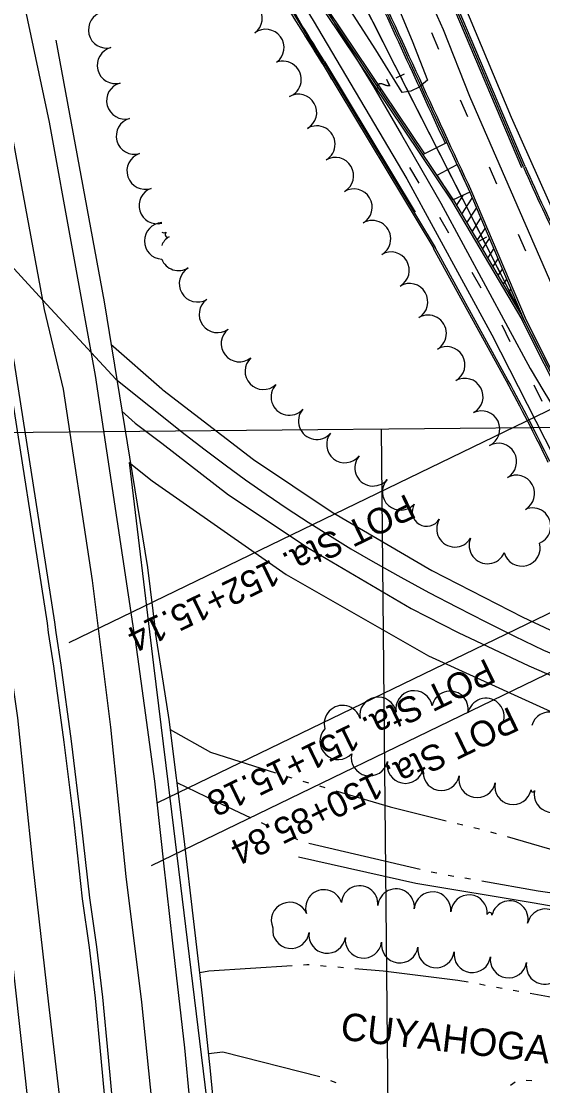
# Model space of a CAD drawing. Extents: x -25029 to 2274964, y -81170 to 687028.
# Drawn here: x -4825 to -4540, y -64996 to -64414 of the extents above; entities that cross this region are included whole.
import ezdxf

# ---------------------------------------------------------------- set-up
doc = ezdxf.new("R2010")
doc.units = 0
for name, color, linetype in [('81911BEA - RW_X_Fee_RW', 7, 'Continuous'), ('BD_X_Canopy', 7, 'Continuous'), ('BR_X_Rail_Object', 7, 'Continuous'), ('BRIDGE', 7, 'Continuous'), ('Default', 7, 'Continuous'), ('GE_X_CL_100', 7, 'Continuous'), ('GE_X_CL_2000', 7, 'Continuous'), ('INTERSTATE', 7, 'Continuous'), ('PV_X_EOP', 7, 'Continuous'), ('ROAD', 7, 'Continuous'), ('ROAD-NAME', 7, 'Continuous'), ('TREES', 7, 'Continuous'), ('WALL', 7, 'Continuous'), ('WATER', 7, 'Continuous')]:
    doc.layers.add(name, color=color, linetype=linetype)

msp = doc.modelspace()

# ---------------------------------------------------------------- linework, layer by layer
at = {"layer": '81911BEA - RW_X_Fee_RW'}
for points in [[(-4766.07, -64655.32), (-4753.54, -64665.49), (-4680.25, -64716.67), (-4602.62, -64761), (-4521.3, -64798.11), (-4462.6, -64818.7)], [(-4766.07, -64655.32), (-4752.79, -64766.11), (-4744.84, -64831.37), (-4715.38, -65073.26)]]:
    msp.add_lwpolyline(points, dxfattribs=at)
at = {"layer": 'BD_X_Canopy'}
msp.add_line((-4527.55, -64622.31), (-4809.21, -64066.79), dxfattribs=at)
at = {"layer": 'BR_X_Rail_Object'}
for points in [[(-4853.92, -64748.36), (-4841.83, -64833.92), (-4834.93, -64888.15), (-4829.26, -64933.99), (-4824.92, -64973.62), (-4820.16, -65017.14)], [(-4810.37, -64748.36), (-4807.47, -64766.75), (-4801.87, -64808.31), (-4796.43, -64852.04), (-4791.86, -64893.99), (-4787.92, -64920.63), (-4784.75, -64948.22), (-4781.53, -64980.97), (-4778.62, -65012.62)], [(-4806.27, -64748.36), (-4803.51, -64766.17), (-4797.9, -64807.81), (-4792.46, -64851.57), (-4787.89, -64893.48), (-4783.96, -64920.11), (-4780.77, -64947.79), (-4777.54, -64980.6), (-4774.64, -65012.26)], [(-4692.9, -65759.55), (-4692.39, -65727.06), (-4692.67, -65684.16), (-4693.02, -65632.22), (-4692.8, -65588.03), (-4693.84, -65532.95), (-4694.25, -65494.05), (-4694.34, -65443.4), (-4695.7, -65399.8), (-4697.65, -65355.11), (-4699.02, -65308.45), (-4701.24, -65263.14), (-4703.41, -65223.74), (-4706.65, -65174.74), (-4710.3, -65125.33), (-4715.41, -65061.27), (-4718.16, -65024.11), (-4721.74, -64988.02), (-4726.06, -64946.76), (-4730.79, -64906.3), (-4736, -64861.14), (-4744.36, -64795.82), (-4748.36, -64770.27)], [(-4748.36, -64865.92), (-4747.43, -64874.36), (-4742.47, -64918.15), (-4735.96, -64975.49), (-4733.21, -65004.23), (-4729.76, -65040.04), (-4726.24, -65084.15), (-4722.57, -65127.85), (-4719.29, -65174.13), (-4716.92, -65213.94), (-4714.7, -65254.36), (-4713.05, -65288.38), (-4710.7, -65342.32), (-4709.06, -65397.69), (-4707.93, -65434.01), (-4707.07, -65474.54), (-4706.4, -65535.94), (-4705.57, -65591.64), (-4704.81, -65634.34), (-4705.2, -65667.78), (-4705.08, -65707.9), (-4705.65, -65739.91), (-4706.22, -65780.42)]]:
    msp.add_lwpolyline(points, dxfattribs=at)
at = {"layer": 'BRIDGE'}
msp.add_line((-4748.36, -64770.27), (-4751.79, -64748.36), dxfattribs=at)
msp.add_lwpolyline([(-4806.28, -64424.52), (-4779.82, -64567.59), (-4756.15, -64712.86), (-4751.79, -64748.36)], dxfattribs=at)
at = {"layer": 'Default'}
for p, q in [((-4527.55, -64622.31), (-4814.64, -64056.08)), ((-4551.53, -64494.29), (-4607.68, -64361.74)), ((-4550.61, -64493.9), (-4606.76, -64361.35)), ((-4549.69, -64493.51), (-4605.84, -64360.96)), ((-4659.02, -64409.29), (-4589.81, -64512.41)), ((-4658.19, -64408.73), (-4588.98, -64511.85)), ((-4657.36, -64408.17), (-4604.73, -64486.59)), ((-4596.83, -64429.63), (-4600.79, -64420.44)), ((-4660.72, -64436.99), (-4599.72, -64538.34)), ((-4659.87, -64436.47), (-4598.87, -64537.82)), ((-4659.44, -64436.22), (-4609.86, -64518.59)), ((-4655.33, -64446.06), (-4655.33, -64446.06)), ((-4620.19, -64445.07), (-4615.73, -64442.81)), ((-4617.99, -64443.93), (-4617.99, -64443.93)), ((-4581.02, -64466.37), (-4584.98, -64457.19)), ((-4605.63, -64487.05), (-4592.54, -64480.41)), ((-4565.22, -64503.12), (-4569.17, -64493.93)), ((-4579.92, -64507.65), (-4588.98, -64511.85)), ((-4587.21, -64514.83), (-4583.64, -64509.38)), ((-4584.38, -64519.63), (-4578.59, -64510.78)), ((-4579.93, -64507.62), (-4550.93, -64576.18)), ((-4579.01, -64507.23), (-4549.78, -64576.34)), ((-4589.81, -64512.41), (-4551.52, -64577.15)), ((-4588.95, -64511.9), (-4550.93, -64576.18)), ((-4581.54, -64524.42), (-4576.24, -64516.33)), ((-4578.7, -64529.22), (-4573.9, -64521.88)), ((-4575.87, -64534.02), (-4571.55, -64527.42)), ((-4575.08, -64534.32), (-4570.62, -64532.06)), ((-4573.03, -64538.81), (-4569.21, -64532.97)), ((-4572.77, -64533.12), (-4572.77, -64533.12)), ((-4549.41, -64539.86), (-4553.36, -64530.67)), ((-4560, -64610.92), (-4599.74, -64538.3)), ((-4559.12, -64610.44), (-4598.87, -64537.82)), ((-4570.2, -64543.61), (-4566.86, -64538.52)), ((-4567.36, -64548.41), (-4564.52, -64544.06)), ((-4564.52, -64553.2), (-4562.17, -64549.61)), ((-4561.69, -64558), (-4559.82, -64555.16)), ((-4558.85, -64562.8), (-4557.48, -64560.7)), ((-4556.01, -64567.59), (-4555.13, -64566.25)), ((-4520.94, -64638.13), (-4551.52, -64577.15)), ((-4519.22, -64637.29), (-4549.78, -64576.34)), ((-5341.52, -64643.99), (-3903.84, -64629.88)), ((-4628.38, -64636.99), (-4614.65, -66036.11))]:
    msp.add_line(p, q, dxfattribs=at)
for points in [[(-4632.86, -64414.6), (-4660.87, -64359.36)], [(-4620.54, -64438.9), (-4632.86, -64414.6)], [(-4616.83, -64446.17), (-4619.1, -64441.71)], [(-4587.64, -64503.79), (-4615.4, -64449.03)], [(-4607.71, -64502.62), (-4612.78, -64494)], [(-4574.84, -64529.03), (-4587.64, -64503.79)], [(-4591.36, -64530.08), (-4596.43, -64521.46)], [(-4571.72, -64535.42), (-4573.98, -64530.96)], [(-4542.42, -64592.98), (-4570.51, -64537.58)], [(-4573.69, -64560.13), (-4578.71, -64551.48)], [(-4557.89, -64589.33), (-4562.25, -64580.34)], [(-4522.26, -64633.21), (-4527.55, -64622.31), (-4542.42, -64592.98)], [(-4540.45, -64622.1), (-4544.81, -64613.1)]]:
    msp.add_lwpolyline(points, dxfattribs=at)
msp.add_lwpolyline([(-4588.98, -64511.85), (-4597.86, -64498.37), (-4586.94, -64492.45), (-4579.92, -64507.65)], close=True, dxfattribs=at)
for centre, radius, start, end in [((-5908.07, -65140.6), 1432.39, 30.35092, 40.68882), ((-5908.07, -65140.6), 1432.39, 29.00439, 40.68882), ((-5908.07, -65140.6), 1432.89, 30.35092, 40.68882), ((17864.44, -54091.01), 24744.79, 204.560633, 204.827025), ((17864.44, -54091.01), 24743.79, 204.560633, 204.896453), ((17864.44, -54091.01), 24742.79, 204.560633, 204.896453), ((-5555.67, -64975.64), 1044.55, 31.04287, 33.16356), ((-5555.67, -64975.64), 1045.55, 31.04287, 32.30862), ((-5555.67, -64975.64), 1046.05, 31.04287, 32.30863), ((-3785.43, -64161.95), 833.09, 203.45233, 206.88627), ((-3785.43, -64161.95), 834.09, 203.45233, 206.88627), ((-5448.74, -65097.33), 1013.14, 25.86841, 28.69195), ((-5448.74, -65097.33), 1014.14, 25.86767, 28.69195)]:
    msp.add_arc(centre, radius, start, end, dxfattribs=at)
at = {"layer": 'GE_X_CL_100'}
for p, q in [((-4532.05, -64624.5), (-4799.15, -64754.01)), ((-4488.43, -64714.44), (-4750.57, -64841.54)), ((-4475.63, -64740.84), (-4754.06, -64875.84))]:
    msp.add_line(p, q, dxfattribs=at)
at = {"layer": 'GE_X_CL_2000'}
for points in [[(-4741.71, -65090.68), (-4750.72, -65034.38), (-4759.15, -64950.41), (-4767.71, -64881.69), (-4776.16, -64800.01), (-4786.15, -64719.84), (-4802.03, -64615.21), (-4812.33, -64571.64), (-4813.26, -64566.62), (-4847.32, -64382.95), (-4862.71, -64309.6), (-4893.62, -64179.67), (-4908.27, -64108.61), (-4915.08, -64075.15), (-4924.44, -64038.3), (-4943.62, -63962.63), (-4964.95, -63870.92), (-4998.89, -63737.91), (-5029.87, -63614.85), (-5056.33, -63499.45), (-5091.59, -63342.03), (-5118.02, -63223.58)], [(-5158.63, -63244.58), (-5121.88, -63405.83), (-5073.38, -63619.81), (-5040.32, -63766.54), (-5000.59, -63935.44), (-4991.02, -63975.95), (-4985.49, -63999.66), (-4977.79, -64033.27), (-4945.48, -64179.22), (-4927.78, -64248.78), (-4918.99, -64291.57), (-4902.84, -64364.93), (-4884.53, -64452.8), (-4875.98, -64497.06), (-4871.39, -64520.8), (-4857.52, -64593.37), (-4849.57, -64644.54), (-4838.73, -64714.81), (-4827.22, -64794.99), (-4818.77, -64875.91), (-4810.26, -64951.5), (-4800.31, -65035.48), (-4791.01, -65125.92)], [(-4674.44, -64247.66), (-4663.11, -64271.42), (-4647.05, -64305.71), (-4630.98, -64338.95), (-4616.92, -64368.52), (-4614.19, -64374.65), (-4594.54, -64418.71), (-4580.08, -64455.13), (-4522.19, -64588.1), (-4511.19, -64612.83), (-4504.02, -64638.46), (-4497.17, -64664.18), (-4490.62, -64689.97)], [(-4995.57, -64351.98), (-4935.04, -64429.78), (-4875.98, -64497.06), (-4847.08, -64529.97), (-4813.26, -64566.62), (-4773.43, -64609.8), (-4735.52, -64639.99), (-4724.66, -64648.46), (-4713.66, -64656.74), (-4702.52, -64664.84), (-4691.25, -64672.76), (-4679.86, -64680.49), (-4668.33, -64688.02), (-4656.69, -64695.37), (-4644.93, -64702.52), (-4633.05, -64709.48), (-4617.74, -64718.02), (-4602.33, -64726.38), (-4586.82, -64734.55), (-4571.22, -64742.54), (-4555.51, -64750.34), (-4539.72, -64757.94), (-4506.73, -64771.69), (-4481.05, -64780.19)], [(-4676.81, -64377.64), (-4632.46, -64450.17), (-4617.32, -64476.29), (-4595.73, -64513.54), (-4546.99, -64603.9), (-4539.57, -64616.61), (-4531.94, -64629.18), (-4524.09, -64641.62), (-4516.04, -64653.92), (-4507.77, -64666.08), (-4499.3, -64678.1), (-4490.62, -64689.97)]]:
    msp.add_lwpolyline(points, dxfattribs=at)
at = {"layer": 'INTERSTATE'}
for points in [[(-4946.08, -64065.17), (-4932.84, -64123.61), (-4881.09, -64348.14), (-4878.41, -64362.19), (-4833.07, -64601.76), (-4811.03, -64743.28), (-4810.37, -64748.36)], [(-4942.55, -64068.91), (-4930.29, -64123.02), (-4878.54, -64347.56), (-4871.79, -64375.3), (-4829.06, -64601.07), (-4807.01, -64742.7), (-4806.27, -64748.36)], [(-4748.36, -64119.32), (-4741.82, -64132.92), (-4731.43, -64153.77), (-4694.76, -64229.81), (-4659.05, -64310.48), (-4611.52, -64424.79), (-4603, -64446.34), (-4607.61, -64450.08), (-4612.24, -64452.31), (-4617, -64453.02), (-4631.38, -64429.81), (-4663.89, -64379), (-4691.78, -64333.98), (-4720.62, -64290.16), (-4743.88, -64259.05), (-4748.36, -64253.3)], [(-4763.38, -64748.36), (-4784.6, -64607.74), (-4809.76, -64469.35), (-4849.18, -64283.75), (-4884.18, -64130.2)], [(-4763.38, -64748.36), (-4757.91, -64788.33), (-4752.37, -64829.68), (-4748.36, -64865.92)]]:
    msp.add_lwpolyline(points, dxfattribs=at)
at = {"layer": 'PV_X_EOP'}
for points in [[(-4470.17, -64670.78), (-4490.62, -64615.91), (-4557.24, -64466.75), (-4628.36, -64296.43), (-4630.43, -64287.47), (-4629.91, -64277.49), (-4628.26, -64270.86), (-4625.74, -64264.66), (-4623.42, -64259.75), (-4620.58, -64253.76), (-4618.13, -64250.26), (-4613, -64245.32), (-4609.46, -64242.56), (-4604.2, -64238.81), (-4599.79, -64236.59), (-4549.08, -64212.31), (-4543.45, -64212.24), (-4539.43, -64213.16), (-4535.73, -64215.06), (-4531.06, -64216.52), (-4523.7, -64223.79), (-4523.01, -64225.43), (-4520.8, -64230.69)], [(-4748.36, -64280.92), (-4734.28, -64299.75), (-4731.51, -64303.96), (-4710.54, -64340.29), (-4665.5, -64413.68), (-4614.32, -64500.21), (-4567.93, -64585.51), (-4514.9, -64689.56), (-4508.61, -64702.39)]]:
    msp.add_lwpolyline(points, dxfattribs=at)
at = {"layer": 'ROAD'}
msp.add_line((-4776.06, -64590.68), (-4748.36, -64615.08), dxfattribs=at)
for points in [[(-4748.36, -64615.08), (-4747.78, -64615.59), (-4698.1, -64653.83), (-4655.26, -64682.51), (-4600.69, -64714.51), (-4551.07, -64739.97), (-4533.2, -64748.36)], [(-4770.08, -64627.36), (-4762.77, -64633.79), (-4748.36, -64644.89)], [(-4748.36, -64644.89), (-4711.86, -64672.98), (-4667.79, -64702.49), (-4612.04, -64735.18), (-4586.35, -64748.36)], [(-4586.35, -64748.36), (-4547.79, -64766.6), (-4517.12, -64779.81), (-4488.95, -64790.96), (-4472.36, -64796.57)]]:
    msp.add_lwpolyline(points, dxfattribs=at)
at = {"layer": 'TREES'}
for centre, radius, start, end in [((-4703.35, -64412.42), 10, 306.35837, 126.35837), ((-4778.39, -64418.84), 10, 103.43203, 283.43203), ((-4691.49, -64428.52), 10, 306.35837, 126.35837), ((-4773.58, -64438.25), 10, 104.40848, 284.40848), ((-4682.08, -64445.95), 10, 290.38405, 110.38405), ((-4768.5, -64457.6), 10, 104.96684, 284.96684), ((-4673.63, -64464.01), 10, 299.74216, 119.74216), ((-4763.22, -64476.89), 10, 105.64892, 285.64892), ((-4663.61, -64481.31), 10, 300.45506, 120.45506), ((-4757.36, -64496.01), 10, 108.45606, 288.45606), ((-4653.47, -64498.55), 10, 300.45505, 120.45505), ((-4750.71, -64514.87), 10, 110.38114, 283.57836), ((-4643.33, -64515.79), 10, 300.45505, 120.45505), ((-4747.8, -64534.22), 10, 93.25296, 266.74704), ((-4633.19, -64533.03), 10, 300.45506, 120.45506), ((-4747.11, -64525.8), 3.94, 251.40522, 288.59478), ((-4739.09, -64540.48), 10, 121.72881, 158.11794), ((-4745.1, -64530.75), 1.43, 121.7288, 301.7288), ((-4623.06, -64550.27), 10, 300.45505, 120.45505), ((-4739.09, -64540.48), 10, 201.88206, 301.72881), ((-4728.77, -64557.61), 10, 120.35001, 300.35001), ((-4612.92, -64567.51), 10, 300.45505, 120.45505), ((-4717.88, -64574.36), 10, 125.73913, 305.73913), ((-4602.78, -64584.75), 10, 300.45506, 120.45506), ((-4705.86, -64590.34), 10, 128.18654, 308.18654), ((-4592.64, -64601.99), 10, 300.45505, 120.45505), ((-4692.81, -64605.47), 10, 133.35155, 313.35155), ((-4582.72, -64619.36), 10, 299.03215, 119.03215), ((-4678.59, -64619.51), 10, 137.38204, 317.38204), ((-4663.62, -64632.77), 10, 139.53068, 319.53068), ((-4573.57, -64637.13), 10, 295.45477, 115.45477), ((-4648.21, -64645.52), 10, 141.30518, 321.30518), ((-4564.36, -64654.87), 10, 299.42686, 119.42686), ((-4632.79, -64658.25), 10, 139.56954, 319.56954), ((-4554.53, -64672.29), 10, 299.42686, 119.42686), ((-4617.73, -64671.42), 10, 138.10238, 318.10238), ((-4603.46, -64682.26), 8, 148.61276, 328.61276), ((-4545.73, -64690.21), 10, 292.8902, 112.8902), ((-4588.07, -64691.6), 10, 148.83182, 328.83182), ((-4570.33, -64700.73), 10, 156.75229, 336.75229), ((-4551.49, -64702.05), 10, 195.21343, 15.21343), ((-4630.11, -64793.64), 10, 10.05693, 190.05693), ((-4610.42, -64790.15), 10, 10.01959, 190.01959), ((-4590.78, -64790.36), 9.98, 348.72737, 168.72737), ((-4571.19, -64794.27), 10, 348.72737, 168.72737), ((-4649.56, -64798.18), 10, 16.25048, 196.25048), ((-4536.45, -64801.84), 10, 345.07943, 165.07943), ((-4651.85, -64807.8), 10, 137.01502, 317.01502), ((-4634.76, -64816.74), 10, 167.75225, 347.75225), ((-4615.18, -64820.8), 10, 168.80795, 348.80795), ((-4595.56, -64824.68), 10, 168.80795, 348.80795), ((-4575.94, -64828.56), 10, 168.80795, 348.80795), ((-4556.32, -64832.45), 10, 168.80795, 348.80795), ((-4545.57, -64834.57), 0.96, 168.80794, 348.80794), ((-4534.82, -64836.7), 10, 168.80795, 348.80795), ((-4659.7, -64898.93), 10, 17.42589, 197.42589), ((-4640.19, -64896.79), 10, 355.10084, 175.10084), ((-4620.26, -64898.5), 10, 355.10084, 175.10084), ((-4600.33, -64900.16), 10, 355.3464, 175.3464), ((-4580.4, -64901.79), 10, 355.3464, 175.3464), ((-4558.1, -64905.03), 10, 347.16999, 167.16999), ((-4678.44, -64905.85), 10, 23.08454, 203.08454), ((-4538.6, -64909.47), 10, 347.16999, 167.16999), ((-4569.14, -64902.7), 1.29, 355.3464, 175.3464), ((-4677.72, -64911.08), 10, 172.43518, 352.43518), ((-4657.9, -64913.72), 10, 172.43518, 352.43518), ((-4638.07, -64916.35), 10, 172.43518, 352.43518), ((-4618.24, -64918.98), 10, 172.43518, 352.43518), ((-4598.42, -64921.61), 10, 172.43518, 352.43518), ((-4578.59, -64924.25), 10, 172.43518, 352.43518), ((-4558.81, -64927.16), 10, 170.82453, 350.82453), ((-4539.1, -64930.57), 10, 169.55439, 349.55439)]:
    msp.add_arc(centre, radius, start, end, dxfattribs=at)
at = {"layer": 'WALL'}
msp.add_lwpolyline([(-4673.61, -64870.96), (-4609.46, -64885.43), (-4545.85, -64896.01), (-4480.76, -64907.23), (-4414.54, -64915.83)], dxfattribs=at)
at = {"layer": 'WATER'}
for p, q in [((-4671.19, -64829.58), (-4668.19, -64830.46)), ((-4662.19, -64832.22), (-4659.19, -64833.1)), ((-4690.89, -64853.76), (-4693.72, -64852.43)), ((-4586.82, -64852.72), (-4583.79, -64853.48)), ((-4682.4, -64857.74), (-4685.23, -64856.42)), ((-4673.91, -64861.72), (-4676.74, -64860.4)), ((-4577.73, -64855), (-4574.7, -64855.75)), ((-4568.64, -64857.31), (-4565.64, -64858.18)), ((-4607.14, -64877.87), (-4668, -64863.65)), ((-4598.01, -64880), (-4601.05, -64879.29)), ((-4588.78, -64881.65), (-4591.86, -64881.11)), ((-4579.55, -64883.27), (-4582.62, -64882.73)), ((-4658.4, -64930.89), (-4661.51, -64930.63)), ((-4649.06, -64931.65), (-4652.17, -64931.39)), ((-4571.57, -64941.24), (-4574.64, -64940.68)), ((-4562.34, -64942.92), (-4565.42, -64942.36)), ((-4553.12, -64944.59), (-4556.19, -64944.03)), ((-4656.09, -64993.22), (-4653.16, -64994.31)), ((-4557.75, -64995.74), (-4555.1, -64994.08)), ((-4549.18, -64993.15), (-4546.06, -64993.29))]:
    msp.add_line(p, q, dxfattribs=at)
for points in [[(-4743.65, -64801.38), (-4721.68, -64813.73), (-4686.14, -64825.03)], [(-4699.37, -64849.78), (-4718.79, -64840.67), (-4739.92, -64830.54)], [(-4680.18, -64826.93), (-4679.32, -64827.2), (-4677.19, -64827.82)], [(-4653.2, -64834.85), (-4623.49, -64843.56), (-4592.89, -64851.21)], [(-4559.64, -64859.93), (-4523.38, -64870.5), (-4498.91, -64874.09)], [(-4511.66, -64894.04), (-4542.63, -64889.74), (-4573.39, -64884.35)], [(-4667.74, -64930.12), (-4669.03, -64930.02), (-4670.86, -64930.14)], [(-4677.1, -64930.53), (-4722.64, -64933.42), (-4727.51, -64934.32)], [(-4580.79, -64939.57), (-4586.49, -64938.53), (-4627.33, -64933.42), (-4642.83, -64932.16)], [(-4485.33, -64956.06), (-4520.97, -64950.43), (-4546.97, -64945.71)], [(-4722.74, -64978.46), (-4714.98, -64977.65), (-4661.96, -64991.11)]]:
    msp.add_lwpolyline(points, dxfattribs=at)

# ---------------------------------------------------------------- texts
at = {"layer": 'Default'}
msp.add_text('2', height=7, rotation=115.86768, dxfattribs=at).set_placement((-4623.07, -64449.94))
at = {"layer": 'GE_X_CL_100'}
for s, p in [('POT Sta. 152+15.14', (-4614.47, -64672.24)), ('POT Sta. 151+15.18', (-4570.86, -64762.19)), ('POT Sta. 150+85.84', (-4558.06, -64788.59))]:
    msp.add_text(s, height=14, rotation=205.86768, dxfattribs=at).set_placement(p)
at = {"layer": 'ROAD-NAME'}
msp.add_text('CUYAHOGA RIVER', height=15, rotation=353.4214, dxfattribs=at).set_placement((-4651.09, -64970.86))

doc.saveas('drawing.dxf')
